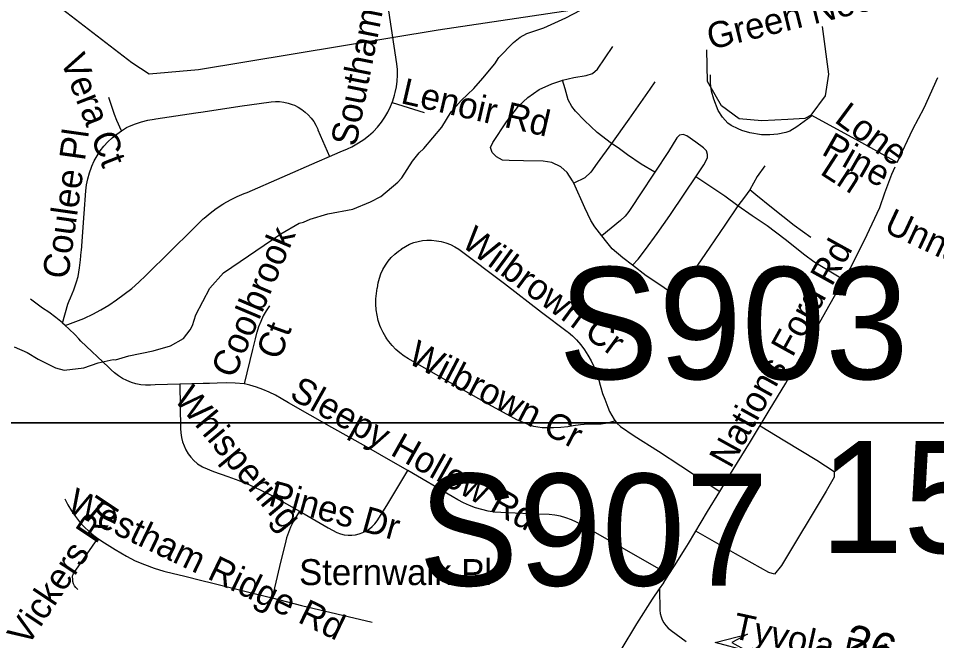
# Model space of a CAD drawing. Extents: x 1383679 to 1536984, y 460658 to 651027.
# Drawn here: x 1431399 to 1434758, y 519961 to 522240 of the extents above; entities that cross this region are included whole.
import ezdxf

# ---------------------------------------------------------------- set-up
doc = ezdxf.new("R2010")
doc.units = 0
for name, color, linetype in [('Exist Hydrographic Misc Water Feature', 7, 'Continuous'), ('Exist Road Non-System Type 51', 7, 'Continuous'), ('Exist Road Non-System Type 51 Label', 7, 'Continuous'), ('Exist Road Primary Interstate Structure Ovrhead Sign Attributed CELL', 7, 'Continuous'), ('Exist Road Primary Interstate Structure Ovrhead Sign Number Label', 7, 'Continuous'), ('Exist Road Secondary Mileage Hundredths English Label', 7, 'Continuous'), ('Exist Road Secondary Structure Standard Bridge Number Label', 7, 'Continuous'), ('Exist Road Secondary Type 51 Label', 7, 'Continuous'), ('Exist Utilities Electrical Transmission Line', 7, 'Continuous'), ('Map Preparation Inset Cut Line', 7, 'Continuous')]:
    doc.layers.add(name, color=color, linetype=linetype)

msp = doc.modelspace()

# ---------------------------------------------------------------- linework, layer by layer
at = {"layer": 'Exist Hydrographic Misc Water Feature'}
for points in [[(1432947.4, 521841.7), (1432982.6, 521896.9), (1433018.1, 521938.3), (1433064.5, 521983), (1433098.1, 522021.1), (1433142.4, 522073.2), (1433157, 522096.8), (1433210.2, 522151.6), (1433234.6, 522171.1), (1433258.9, 522184.6), (1433321.3, 522205.1), (1433402.1, 522241.3), (1433454.7, 522270.1), (1433502.7, 522304.2), (1433556.5, 522351.8), (1433653.6, 522397.6), (1433789.4, 522478.5), (1433888.4, 522524.2), (1433904.5, 522527.9), (1433928.7, 522539.4), (1433944.7, 522540.9)], [(1431383.6, 521037.2), (1431431.2, 521016.1), (1431470.6, 520991.3), (1431534, 520959.9), (1431565.8, 520951.2), (1431638, 520959.5), (1431690.4, 520978.3), (1431745.2, 520990.5), (1431754.6, 520988.9), (1431802.9, 521003.8), (1431891.4, 521021.8), (1431955.8, 521040.3), (1432002.3, 521067.3), (1432027.1, 521098.7), (1432035.5, 521114.5), (1432048.3, 521154.2), (1432098.7, 521251.1), (1432149.7, 521307.9), (1432358.8, 521451.1), (1432425.7, 521489.6), (1432441.7, 521493.2), (1432466, 521504.7), (1432530.4, 521523.2), (1432622.8, 521541.1), (1432687.4, 521567.7), (1432724.6, 521587.7), (1432787, 521639.4), (1432801.3, 521655.1), (1432840.6, 521716.2), (1432865.3, 521747.6), (1432881.7, 521763.2), (1432947.4, 521841.7)]]:
    msp.add_lwpolyline(points, dxfattribs=at)
at = {"layer": 'Exist Road Non-System Type 51'}
for p, q in [((1432766.3, 521932), (1432883.4, 521895.3)), ((1431570, 521115.4), (1431560.6, 521123.8))]:
    msp.add_line(p, q, dxfattribs=at)
for points in [[(1432766.3, 521932), (1432768.4, 521937.3), (1432774.9, 521958.3), (1432777.7, 521968.5), (1432782, 521989.1), (1432784.7, 522010.2), (1432785.8, 522031.4), (1432785.2, 522052.6), (1432782.9, 522073.4), (1432754, 522267.4), (1432726.5, 522451.6), (1432718.2, 522503.9)], [(1434299.3, 521885.6), (1434351.1, 521956.2), (1434363.6, 522035), (1434340.8, 522209.4)], [(1433389.9, 522013.1), (1433431, 522023.1), (1433476.4, 522030.2), (1433499, 522037.4), (1433517, 522053), (1433573.1, 522136.6)], [(1434299.3, 521885.6), (1434276.5, 521873.2), (1434214.3, 521869), (1434118.9, 521864.9), (1434036, 521871.1), (1433971.7, 521918.8), (1433919.8, 522008.1), (1433917.8, 522124.3)], [(1434300.4, 521881.6), (1434247, 521841.8), (1434220.8, 521826.9), (1434206.8, 521821.4), (1434177.2, 521816), (1434147.6, 521813.2), (1434117.9, 521813.1), (1434074.4, 521821), (1434046, 521829.1), (1434032.5, 521834.6), (1434006.2, 521847.2), (1433994.9, 521856.2), (1433974.8, 521877.4), (1433958.8, 521902), (1433942.5, 521943.5), (1433935, 521972.5), (1433931.4, 522002), (1433930.9, 522033.3)], [(1434614.1, 521711.5), (1434670.8, 521833.3), (1434712.2, 521911.6), (1434762.9, 522023.1)], [(1433430.6, 521635.7), (1433426.2, 521644.5), (1433407.1, 521675.5), (1433383.2, 521695.8), (1433351, 521711.3), (1433318.8, 521716.2), (1433247, 521717.3), (1433194.5, 521718.5), (1433169.4, 521720.9), (1433147.9, 521732.8), (1433132.4, 521748.4), (1433126.4, 521766.3), (1433134.8, 521785.4), (1433184.9, 521860.7), (1433227.9, 521918), (1433262.5, 521950.2), (1433304.4, 521978.9), (1433349.8, 522000.4), (1433386.8, 522012.3), (1433389.9, 522013.1)], [(1433568.8, 521781.9), (1433516.8, 521821.9), (1433469.8, 521865.9), (1433437, 521900.1), (1433423.8, 521916.8), (1433410.6, 521940.7), (1433398.8, 521981.3), (1433389.9, 522013.1)], [(1433727.8, 522006.9), (1433708.8, 521980.9), (1433631.8, 521870.9), (1433568.8, 521781.9)], [(1431775.6, 521828), (1431758.5, 521865.2), (1431749.9, 521887.6), (1431745, 521902.6), (1431730.2, 521949.8)], [(1431775.6, 521828), (1431776, 521828.3), (1431794.5, 521839.5), (1431804.7, 521844.9), (1431826.6, 521853.5), (1431849.3, 521860.8), (1431872.4, 521866.6), (1431896, 521871), (1431901.3, 521871.7), (1432047.4, 521893.1), (1432075, 521897.3), (1432208.9, 521917.6), (1432323, 521934.1), (1432338.8, 521935.1), (1432354.5, 521934.7), (1432370.1, 521932.8), (1432385.4, 521929.4), (1432400.5, 521924.6), (1432408.6, 521921.4), (1432422.6, 521914.3), (1432435.8, 521906), (1432448.1, 521896.5), (1432459.5, 521885.9), (1432469.9, 521874.2), (1432479.1, 521861.6), (1432487.1, 521848.3), (1432493.9, 521834), (1432494.8, 521831.8), (1432536.8, 521734.3)], [(1432536.8, 521734.3), (1432576, 521751.4), (1432602.4, 521762.2), (1432618.1, 521769.7), (1432643.3, 521784), (1432662.1, 521796.1), (1432680.1, 521809.6), (1432697, 521824.3), (1432698.1, 521825.5), (1432713.1, 521841.6), (1432726.9, 521859), (1432739.5, 521877.3), (1432750.6, 521896.6), (1432760.3, 521916.6), (1432766.3, 521932)], [(1434614.1, 521711.5), (1434463.1, 521796.4), (1434299.3, 521885.6)], [(1431560.6, 521123.8), (1431580, 521192.5), (1431584.5, 521204.9), (1431589.9, 521216), (1431601.4, 521245.1), (1431611.3, 521274.7), (1431617.1, 521294.6), (1431622.6, 521326.4), (1431626.5, 521355.6), (1431628.8, 521384.9), (1431629.1, 521389.9), (1431639.3, 521525.5), (1431645.5, 521608.2), (1431648.3, 521630.4), (1431652.7, 521652.3), (1431658.5, 521673.8), (1431665.8, 521695), (1431667, 521698), (1431676.2, 521717.6), (1431686.7, 521736.5), (1431698.5, 521754.7), (1431711.4, 521771.8), (1431726, 521787.5), (1431741.7, 521802.2), (1431758.4, 521815.9), (1431775.6, 521828)], [(1433568.8, 521781.9), (1433516.8, 521709.9), (1433492.8, 521676.9), (1433470.8, 521655.8), (1433430.6, 521635.7)], [(1433727.8, 521676.9), (1433677.8, 521705.9), (1433627.8, 521739.9), (1433592.8, 521765.9), (1433568.8, 521781.9)], [(1433876.8, 521658.8), (1433906.8, 521702.9), (1433919.8, 521728.9), (1433919.8, 521740.9), (1433915.8, 521753.9), (1433904.8, 521765.9), (1433877.8, 521785.9), (1433844.8, 521808.9), (1433830.8, 521813.9), (1433817.8, 521811.9), (1433807.8, 521801.9), (1433776.8, 521751.9), (1433727.8, 521676.9)], [(1431570, 521115.4), (1431637.7, 521140.3), (1431640.1, 521141.4), (1431670.5, 521156.1), (1431700.3, 521172.2), (1431729.3, 521189.7), (1431757.4, 521208.5), (1431785.8, 521229.1), (1431813.3, 521250.9), (1431839.7, 521273.9), (1431865.1, 521298.1), (1431868.1, 521301.2), (1432037, 521468.1), (1432057.2, 521488.8), (1432075, 521505.2), (1432078.1, 521508.1), (1432100, 521526.2), (1432122.9, 521543.2), (1432146.8, 521558.9), (1432150.4, 521561.2), (1432174.6, 521575), (1432199.4, 521587.4), (1432225, 521598.5), (1432235.2, 521602.4), (1432491.6, 521714.6), (1432536.8, 521734.3)], [(1433964.9, 520506.5), (1433998.5, 520561.6), (1434077.7, 520689.5), (1434146.1, 520803.6), (1434206.7, 520903.7), (1434256.5, 520992.5), (1434297.1, 521066), (1434352.6, 521166.3), (1434442.8, 521326.6), (1434494.9, 521427.6), (1434550.8, 521547.3), (1434569.2, 521600.4), (1434594.4, 521669.1), (1434607.1, 521696.4)], [(1434129.8, 521699.9), (1434101.8, 521660.8), (1434074.8, 521611.8)], [(1433727.8, 521676.9), (1433671.8, 521593.8), (1433644.8, 521550.8), (1433631.8, 521531.8), (1433618.8, 521515.8), (1433601.8, 521498.8), (1433532.8, 521443.8)], [(1433646.1, 521335.2), (1433665.8, 521357.8), (1433692.8, 521392.8), (1433735.8, 521451.8), (1433781.8, 521517.8), (1433836.8, 521599.8), (1433876.8, 521658.8)], [(1434030.8, 521552.8), (1433982.8, 521588.8), (1433876.8, 521658.8)], [(1433532.8, 521443.8), (1433507.8, 521475.8), (1433492.8, 521499.8), (1433470.8, 521545.8), (1433430.6, 521635.7)], [(1434074.8, 521611.8), (1434054.8, 521584.8), (1434030.8, 521552.8)], [(1434298.4, 521437), (1434236.9, 521480.8), (1434153.8, 521546.8), (1434096.8, 521593.8), (1434074.8, 521611.8)], [(1434030.8, 521552.8), (1433983.8, 521482.8), (1433928.8, 521401.8), (1433867.8, 521312.8), (1433802.8, 521223.8)], [(1434418.1, 521282.6), (1434309, 521348.1), (1434276.1, 521371.8), (1434204.2, 521429.8), (1434137.8, 521479.8), (1434082.8, 521516.8), (1434030.8, 521552.8)], [(1433582, 520765.9), (1433562.5, 520759.8), (1433546.7, 520756.1), (1433530.5, 520754), (1433514.3, 520753.5), (1433509.3, 520753.5), (1433482.3, 520753.1), (1433455.3, 520751), (1433428.5, 520747.4), (1433408.9, 520744.1), (1433383, 520741.2), (1433357, 520739.9), (1433330.9, 520740.2), (1433315.3, 520740.3), (1433299.7, 520742.1), (1433284.4, 520745.4), (1433269.6, 520750.2), (1433245.8, 520759.1), (1433222.7, 520769.5), (1433200.2, 520781.3), (1433131.4, 520819), (1432952, 520920.7), (1432826.2, 520992.6), (1432809.7, 521002.9), (1432794.1, 521014.5), (1432779.5, 521027.4), (1432766, 521041.4), (1432753.6, 521056.4), (1432747, 521066), (1432742.5, 521072.4), (1432732.8, 521089.2), (1432724.5, 521106.8), (1432721.4, 521114.4), (1432715.3, 521133.4), (1432710.8, 521152.9), (1432707.9, 521172.6), (1432706.5, 521192.5), (1432706.7, 521212.4), (1432708.4, 521232.3), (1432711.8, 521252), (1432712, 521253.2), (1432714.9, 521270.6), (1432719.4, 521287.7), (1432725.3, 521304.3), (1432732.7, 521320.4), (1432741.6, 521335.7), (1432751.7, 521350.1), (1432763.1, 521363.6), (1432775.7, 521376.1), (1432789.3, 521387.3), (1432799.8, 521394.8), (1432800.9, 521395.5), (1432815, 521404.5), (1432829.8, 521412.1), (1432845.4, 521418.3), (1432861.4, 521423), (1432877.8, 521426.2), (1432892.6, 521427.2), (1432910.3, 521427.1), (1432928, 521425.4), (1432945.4, 521422.2), (1432962.5, 521417.4), (1432979.1, 521411.1), (1432995.1, 521403.3), (1433010.3, 521394.2), (1433177.6, 521268.7), (1433313.2, 521163.4), (1433406.4, 521093.3), (1433410.6, 521090), (1433426.2, 521076.4), (1433436.5, 521066), (1433440.7, 521061.8), (1433455.9, 521044.1), (1433469.9, 521025.5), (1433482.7, 521006), (1433494, 520985.6), (1433504, 520964.6), (1433504.2, 520964), (1433513.4, 520942.2), (1433521, 520919.8), (1433527.2, 520896.9), (1433529.3, 520888), (1433535.8, 520866.3), (1433543.8, 520845), (1433551.5, 520826), (1433555.8, 520816.3), (1433561.9, 520800.4), (1433569.5, 520785.1), (1433578.5, 520770.6), (1433582, 520765.9)], [(1433646.1, 521335.2), (1433610.1, 521362.6), (1433570.8, 521395.8), (1433551.8, 521419.8), (1433532.8, 521443.8)], [(1433802.8, 521223.8), (1433749.8, 521260.8), (1433695.8, 521296.8), (1433646.1, 521335.2)], [(1431560.6, 521123.8), (1431559.9, 521124.4), (1431535.2, 521144.5), (1431509.6, 521163.2), (1431486.8, 521178.4), (1431443, 521210.7)], [(1432317.3, 521187.1), (1432305.3, 521168.8), (1432294.6, 521149.8), (1432285.3, 521130), (1432277.4, 521109.7), (1432271, 521088.8), (1432270.4, 521086.3), (1432265.1, 521066), (1432255, 521027.3), (1432224.7, 520900.9)], [(1431989.7, 520899.7), (1431899.3, 520897), (1431881.6, 520895.8), (1431863.9, 520896.2), (1431846.4, 520898.1), (1431829, 520901.6), (1431812.1, 520906.7), (1431795.6, 520913.2), (1431779.9, 520921.2), (1431764.8, 520930.5), (1431750.7, 520941.1), (1431737.6, 520953), (1431728.4, 520962.7), (1431627.6, 521057.3), (1431619.7, 521066), (1431606.2, 521080.8), (1431583.6, 521103.2), (1431570, 521115.4)], [(1432224.7, 520900.9), (1432192.3, 520903.5), (1432159, 520904.6), (1432125.6, 520904.1), (1432097.7, 520902.5), (1432075, 520902), (1432033.6, 520901), (1431989.7, 520899.7)], [(1431989.7, 520899.7), (1431991.9, 520737.4), (1431992.9, 520721.2), (1431995.3, 520705.1), (1431999.4, 520689.3), (1432004.9, 520674), (1432011.9, 520659.3), (1432020.3, 520645.4), (1432030, 520632.3), (1432040.9, 520620.2), (1432053, 520609.3), (1432054.6, 520608), (1432072.9, 520596.7), (1432075, 520595.6), (1432112.9, 520580.6), (1432165.1, 520561.8), (1432205, 520547.2), (1432244.4, 520531), (1432283.1, 520513.5), (1432321.1, 520494.4), (1432351, 520478.2), (1432427.8, 520435.1)], [(1432824, 520583.3), (1432769.9, 520614.8), (1432672.5, 520670.9), (1432545.5, 520741.8), (1432387.5, 520831.5), (1432360.6, 520847.1), (1432338.9, 520859.8), (1432316.4, 520871.1), (1432293.3, 520881), (1432269.6, 520889.4), (1432245.4, 520896.3), (1432225.6, 520900.8), (1432224.7, 520900.9)], [(1433582, 520765.9), (1433588.7, 520757), (1433601.2, 520745.2), (1433652, 520710.7), (1433740.4, 520654.3), (1433822.9, 520601), (1433964.9, 520506.5)], [(1434112.4, 520747.4), (1434202.8, 520692), (1434320.2, 520621.6), (1434382.9, 520580.5), (1434382.9, 520558.9), (1434353.5, 520508.1), (1434191, 520236), (1434165.6, 520204.7), (1434144.1, 520210.6), (1434022.8, 520279.1), (1433877, 520361.4)], [(1432427.8, 520435.1), (1432444.7, 520425.6), (1432531.6, 520373.9), (1432564.3, 520357.4), (1432577.6, 520351.8), (1432591.1, 520348.7), (1432604.8, 520347.1), (1432618.7, 520347.2), (1432632.4, 520348.8), (1432645.9, 520351.9), (1432658.9, 520356.6), (1432671.3, 520362.7), (1432682.9, 520370.2), (1432693.6, 520379), (1432703.3, 520388.9), (1432711.7, 520399.9), (1432711.7, 520399.9), (1432746.3, 520455.1), (1432824, 520583.3)], [(1433778.9, 520202.7), (1433579.8, 520316.6), (1433457.7, 520385.5), (1433440.8, 520394.7), (1433421.8, 520403.2), (1433402.2, 520410.4), (1433382.1, 520416), (1433361.7, 520420), (1433341, 520422.6), (1433301, 520424.1), (1433187.9, 520429.1), (1433164.1, 520429.7), (1433140.4, 520431.8), (1433116.9, 520435.5), (1433093.7, 520440.7), (1433070.9, 520447.5), (1433048.6, 520455.7), (1433026.9, 520465.5), (1433005.9, 520476.6), (1432985.7, 520489.1), (1432824, 520583.3)], [(1433778.9, 520202.7), (1433799.7, 520234.7), (1433838.4, 520297.2), (1433850, 520316.4), (1433920.3, 520433.5), (1433964.9, 520506.5)], [(1431568.4, 520479.7), (1431580, 520457.5), (1431592.9, 520436.2), (1431607.2, 520415.7), (1431622.8, 520396.1), (1431639.5, 520377.6), (1431657.4, 520360.1), (1431674.7, 520345.2), (1431689.7, 520335.1)], [(1432427.8, 520435.1), (1432404.3, 520395.7), (1432394.8, 520376.7), (1432386.8, 520356.9), (1432380.2, 520336.7), (1432377.3, 520326), (1432354.6, 520231.9), (1432326.9, 520117)], [(1431616.8, 520147.7), (1431608.9, 520155), (1431604, 520161.6), (1431600.4, 520169.1), (1431598.3, 520177.1), (1431597.8, 520185.4), (1431597.9, 520187.4), (1431596.6, 520192.7), (1431596.9, 520198.1), (1431598.7, 520203.3), (1431600.8, 520206.6), (1431689.7, 520335.1)], [(1431689.7, 520335.1), (1431713.5, 520319), (1431753.2, 520294), (1431793.7, 520270.5), (1431825.8, 520253.1), (1431860.2, 520239.1), (1431895.2, 520226.6), (1431930.6, 520215.6), (1431966.5, 520206.1), (1432002.8, 520198.2), (1432075, 520179.9), (1432100.2, 520173.6), (1432271.3, 520131.1), (1432326.9, 520117)], [(1433744.5, 520150.8), (1433759.6, 520173), (1433759.8, 520173.3), (1433778.9, 520202.7)], [(1433604.3, 519927.2), (1433662, 520022.4), (1433718.2, 520112.2), (1433744.5, 520150.8)], [(1433744.5, 520150.8), (1433745.3, 520072.7), (1433746.8, 520060.4), (1433749.9, 520048.3), (1433754.4, 520036.8), (1433760.4, 520025.9), (1433767.7, 520015.9), (1433776.3, 520006.9), (1433785.9, 519999), (1433786.9, 519998.2), (1433841.7, 519958.2)], [(1432326.9, 520117), (1432434.3, 520089.8), (1432692.7, 520028.8)]]:
    msp.add_lwpolyline(points, dxfattribs=at)
at = {"layer": 'Exist Road Primary Interstate Structure Ovrhead Sign Attributed CELL'}
msp.add_lwpolyline([(1434065.9, 519921.9), (1433948.1, 519953.4), (1434065.9, 519985), (1434009.1, 519953.4)], close=True, dxfattribs=at)
at = {"layer": 'Exist Utilities Electrical Transmission Line'}
msp.add_lwpolyline([(1431527.9, 522297.1), (1431813.6, 522077.4), (1431876.8, 522036.1), (1432057.2, 522052.7), (1432934.5, 522197.7), (1433564.5, 522291.5)], dxfattribs=at)
at = {"layer": 'Map Preparation Inset Cut Line'}
for points in [[(1458567.8, 520758.2), (1396051.8, 520758.2), (1396051.8, 564142.2), (1458567.8, 564142.2), (1458567.8, 520758.2)], [(1446195.4, 477316), (1383679.3, 477316), (1383679.3, 520758.2), (1458567.8, 520758.2), (1458567.8, 493672.2), (1446195.4, 493672.2), (1446195.4, 477316)]]:
    msp.add_lwpolyline(points, dxfattribs=at)

# ---------------------------------------------------------------- texts
at = {"layer": 'Exist Road Non-System Type 51 Label'}
for s, rotation, p in [('Southampton Rd', 78.8259, (1432634, 521767.4)), ('Green Needles Ct', 13.8609, (1433931.3, 522124.3)), ('Vera Ct', 291.4476, (1431551.1, 522087.6)), ('Lenoir Rd', 347.0062, (1432794, 521929.7)), ('Lone', 323.5311, (1434380.3, 521862.2)), ('Coulee Pl', 81.9364, (1431580.3, 521281.9)), ('Pine', 330.2556, (1434333.3, 521743.6)), ('Ln', 327.0953, (1434327.7, 521671.4)), ('Unnamed St', 334.943, (1434560.6, 521460.4)), ('Wilbrown Cr', 323.6868, (1433014.8, 521408.3)), ('Coolbrook', 66.9829, (1432187.9, 520917.1)), ('Nations Ford Rd', 60.9814, (1434004.4, 520587.7)), ('Ct', 70.016, (1432356.1, 520984.7)), ('Wilbrown Cr', 332.5505, (1432817.7, 520980)), ('Sleepy Hollow Rd', 330.7253, (1432386, 520850.4)), ('Whispering', 309.7224, (1431964.7, 520844.4)), ('Pines Dr', 344.5636, (1432309.3, 520456.8)), ('Westham Ridge Rd', 334.3082, (1431570.6, 520437.2)), ('Vickers Rd', 56.3099, (1431431.4, 519935.8)), ('Sternwalk Pl', 0.0009, (1432425.7, 520164.2))]:
    msp.add_text(s, height=95, rotation=rotation, dxfattribs=at).set_placement(p)
at = {"layer": 'Exist Road Primary Interstate Structure Ovrhead Sign Number Label'}
for s, p in [('S903', (1433374.9, 520918.5)), ('S907', (1432862.5, 520162.1))]:
    msp.add_text(s, height=410.1, dxfattribs=at).set_placement(p)
at = {"layer": 'Exist Road Secondary Mileage Hundredths English Label'}
msp.add_text('.26', height=125, rotation=344.5195, dxfattribs=at).set_placement((1434364.4, 519917.3))
at = {"layer": 'Exist Road Secondary Structure Standard Bridge Number Label'}
msp.add_text('150', height=410.1, dxfattribs=at).set_placement((1434331.2, 520281.8))
at = {"layer": 'Exist Road Secondary Type 51 Label'}
msp.add_text('Tyvola Rd', height=95, rotation=347.6641, dxfattribs=at).set_placement((1434006.8, 519971.1))

doc.saveas('drawing.dxf')
